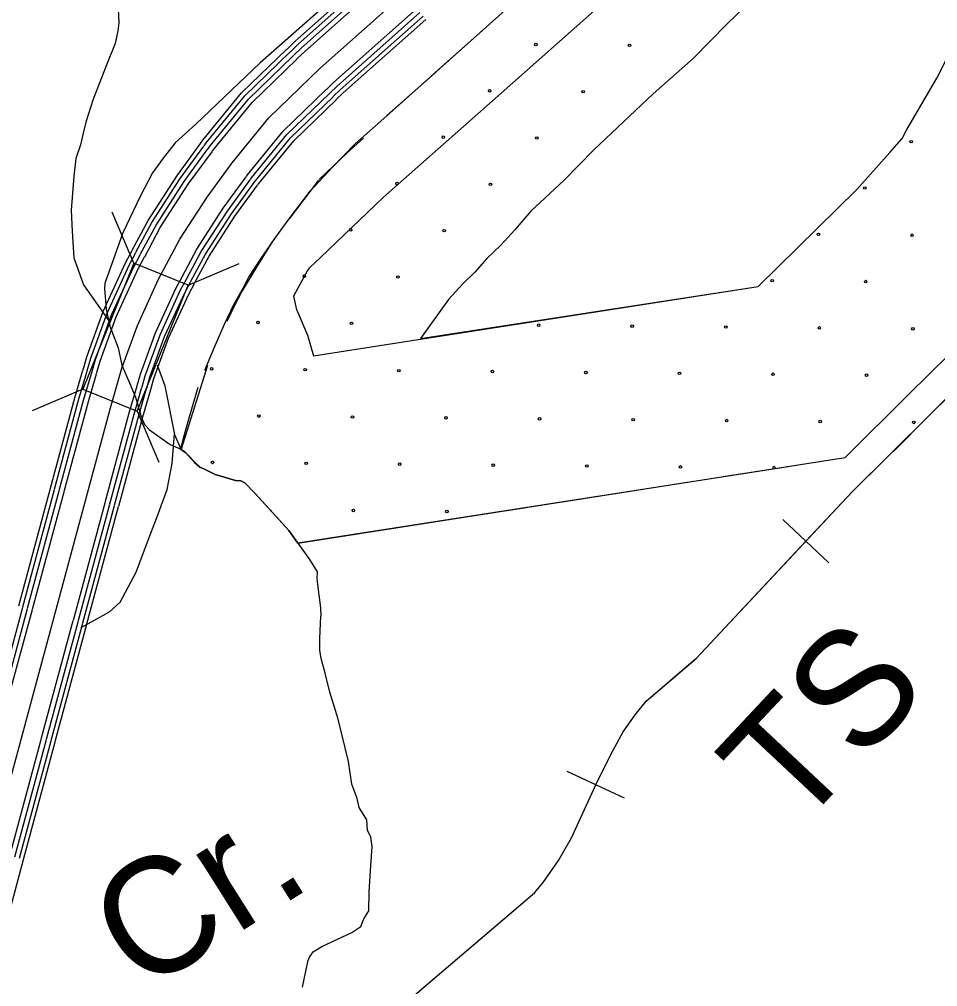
# Model space of a CAD drawing. Extents: x 1551132 to 1791609, y 378168 to 563823.
# Drawn here: x 1601513 to 1605287, y 425432 to 429407 of the extents above; entities that cross this region are included whole.
import ezdxf

# ---------------------------------------------------------------- set-up
doc = ezdxf.new("R2010")
doc.units = 0
for name, color, linetype in [('DESIGN - CONTOURS - Intermediate with optional Text', 7, 'Continuous'), ('DESIGN - DRAINAGE - Bridges and Cross Drains Size Text', 7, 'Continuous'), ('DESIGN - EROSION CONTROL - Devices', 7, 'Continuous'), ('DESIGN - SCRATCH - User 1', 7, 'Continuous'), ('DESIGN - TRANSPORTATION - Text', 7, 'Continuous'), ('DESIGN - VEGETATION - Features with Text', 7, 'Continuous'), ('SURVEY - CENTERLINE - Preliminary Text', 7, 'Continuous'), ('SURVEY - DRAINAGE - Storm Sewer', 7, 'Continuous'), ('SURVEY - VEGETATION - Features with Text', 7, 'Continuous')]:
    doc.layers.add(name, color=color, linetype=linetype)

msp = doc.modelspace()

# ---------------------------------------------------------------- linework, layer by layer
at = {"layer": 'DESIGN - CONTOURS - Intermediate with optional Text'}
for p, q in [((1604840.676, 427173.416), (1604651.014, 427351.254)), ((1604000.595, 426206.39), (1603764.576, 426315.443))]:
    msp.add_line(p, q, dxfattribs=at)
for points in [[(1604294.431, 426780.847), (1604936.699, 427465.899), (1605253.5, 427780.757), (1605586.651, 428107.724), (1605742.464, 428283.046), (1605861.12, 428417.408), (1605920.06, 428528.027), (1606049.216, 428750.75), (1606215.962, 429080.617), (1606762.958, 430257.882), (1607647.847, 432158.09), (1607848.134, 432580.951), (1607923.733, 432743.606), (1607988.789, 432848.034), (1608090.52, 432991.871), (1608427.754, 433450.066)], [(1605206.901, 427734.448), (1605253.5, 427780.757), (1605586.651, 428107.724), (1605671.358, 428203.035)], [(1604745.845, 427262.335), (1604936.699, 427465.899), (1605206.901, 427734.448)], [(1604294.431, 426780.847), (1604745.845, 427262.335)], [(1602513.596, 424865.021), (1603629.854, 425817.888), (1603665.67, 425859.639), (1603729.043, 425950.825), (1603782.45, 426044.169), (1603889.99, 426276.934), (1603953.922, 426404.179), (1603995.062, 426479.681), (1604044.103, 426549.049), (1604088.935, 426604.451), (1604294.431, 426780.847)], [(1603882.59, 426260.917), (1603889.99, 426276.934), (1603953.922, 426404.179), (1603995.062, 426479.681), (1604044.103, 426549.049), (1604088.935, 426604.451), (1604284.514, 426772.339)], [(1604284.514, 426772.339), (1604294.431, 426780.847)], [(1603517.556, 425722.027), (1603629.854, 425817.888), (1603665.67, 425859.639), (1603729.043, 425950.825), (1603782.45, 426044.169), (1603882.59, 426260.917)], [(1603015.576, 425293.524), (1603517.556, 425722.027)]]:
    msp.add_lwpolyline(points, dxfattribs=at)
at = {"layer": 'DESIGN - EROSION CONTROL - Devices'}
for centre in [(1603636.383, 429303.731), (1603636.383, 429303.731), (1604020.936, 429299.998), (1604020.936, 429299.998), (1603445.973, 429113.322), (1603445.973, 429113.322), (1603830.526, 429109.588), (1603830.526, 429109.588), (1603255.563, 428922.912), (1603255.563, 428922.912), (1603640.116, 428919.178), (1603640.116, 428919.178), (1605178.328, 428904.244), (1605178.328, 428904.244), (1603065.153, 428732.502), (1603065.153, 428732.502), (1603449.706, 428728.769), (1603449.706, 428728.769), (1604987.918, 428713.835), (1604987.918, 428713.835), (1602874.744, 428542.093), (1602874.744, 428542.093), (1603259.297, 428538.359), (1603259.297, 428538.359), (1604797.508, 428523.425), (1604797.508, 428523.425), (1605182.061, 428519.691), (1605182.061, 428519.691), (1602684.334, 428351.683), (1602684.334, 428351.683), (1603068.887, 428347.949), (1603068.887, 428347.949), (1604607.099, 428333.015), (1604607.099, 428333.015), (1604991.652, 428329.282), (1604991.652, 428329.282), (1602493.924, 428161.273), (1602493.924, 428161.273), (1602878.477, 428157.54), (1602878.477, 428157.54), (1603647.583, 428150.073), (1603647.583, 428150.073), (1604032.136, 428146.339), (1604032.136, 428146.339), (1604416.689, 428142.605), (1604416.689, 428142.605), (1604801.242, 428138.872), (1604801.242, 428138.872), (1605185.795, 428135.138), (1605185.795, 428135.138), (1602303.515, 427970.863), (1602303.515, 427970.863), (1602688.068, 427967.13), (1602688.068, 427967.13), (1603072.62, 427963.396), (1603072.62, 427963.396), (1603457.173, 427959.663), (1603457.173, 427959.663), (1603841.726, 427955.929), (1603841.726, 427955.929), (1604226.279, 427952.196), (1604226.279, 427952.196), (1604610.832, 427948.462), (1604610.832, 427948.462), (1604995.385, 427944.729), (1604995.385, 427944.729), (1602497.658, 427776.72), (1602497.658, 427776.72), (1602882.211, 427772.987), (1602882.211, 427772.987), (1603266.764, 427769.253), (1603266.764, 427769.253), (1603651.317, 427765.52), (1603651.317, 427765.52), (1604035.87, 427761.786), (1604035.87, 427761.786), (1604420.423, 427758.053), (1604420.423, 427758.053), (1604804.976, 427754.319), (1604804.976, 427754.319), (1605189.528, 427750.585), (1605189.528, 427750.585), (1602307.248, 427586.31), (1602307.248, 427586.31), (1602691.801, 427582.577), (1602691.801, 427582.577), (1603076.354, 427578.843), (1603076.354, 427578.843), (1603460.907, 427575.11), (1603460.907, 427575.11), (1603845.46, 427571.376), (1603845.46, 427571.376), (1604230.013, 427567.643), (1604230.013, 427567.643), (1602885.944, 427388.434), (1602885.944, 427388.434), (1603270.497, 427384.7), (1603270.497, 427384.7)]:
    msp.add_circle(centre, 5.28, dxfattribs=at)
msp.add_arc((1604614.566, 427563.909), 5.28, 312.059033, 245.646336, dxfattribs=at)
at = {"layer": 'DESIGN - SCRATCH - User 1'}
for points in [[(1604549.284, 428309.087), (1604955.858, 428708.106), (1605091.022, 428860.202), (1605141.095, 428916.912), (1605159.328, 428951.13), (1605283.792, 429165.744), (1605432.747, 429460.427), (1605973.835, 430624.982), (1606860.091, 432528.108), (1607060.228, 432950.661), (1607156.917, 433158.708), (1607263.565, 433329.871), (1607384.712, 433501.167), (1607719.196, 433955.646), (1608006.982, 434371.865), (1608012.881, 434380.107), (1608031.631, 434424.842), (1608108.329, 434751.942), (1608447.747, 436366.168)], [(1609118.714, 435333.449), (1608995.85, 434749.059), (1608918.752, 434375.532), (1608853.703, 434147.801), (1608786.246, 433964.655), (1608745.289, 433904.412), (1608574.235, 433654.988), (1608299.591, 433267.003), (1607993.623, 432853.709), (1607933.391, 432754.906), (1607887.617, 432660.929), (1607540.691, 431922.309), (1606822.749, 430394.477), (1606514.372, 429712.492), (1606292.727, 429248.596), (1606109.623, 428873.862), (1605955.434, 428584.687), (1605856.662, 428408.766), (1605668.749, 428201.519), (1605394.097, 427920.769), (1605104.995, 427629.178)], [(1602708.552, 428700.438), (1602800.067, 428799.999), (1602894.356, 428896.877), (1603010.829, 428999.13), (1603559.916, 429491.576), (1603842.785, 429757.975), (1604084.054, 430043.216), (1604225.484, 430226.204), (1604308.682, 430366.133), (1603931.066, 430621.173), (1603888.917, 430653.098), (1603860.001, 430672.382)], [(1604966.925, 430021.933), (1604837.461, 429833.503), (1604707.998, 429665.998), (1604571.342, 429533.395), (1604420.304, 429386.832), (1604283.649, 429247.254), (1604118.219, 429100.691), (1603873.675, 428870.385), (1603751.411, 428744.757), (1603614.748, 428619.137), (1603550.016, 428542.36), (1603492.484, 428479.55), (1603434.943, 428423.715)], [(1602275.937, 427965.802), (1602314.761, 428059.988), (1602356.36, 428154.174), (1602395.184, 428234.901), (1602434.008, 428304.861), (1602456.191, 428347.92), (1602506.107, 428423.264), (1602567.122, 428512.067), (1602622.579, 428587.41), (1602708.552, 428700.438)], [(1603434.943, 428423.715), (1603384.595, 428367.888), (1603334.246, 428319.029), (1603276.705, 428256.219), (1603161.633, 428095.698)], [(1603161.633, 428095.698), (1604549.284, 428309.087)], [(1602657.394, 427254.609), (1602620.262, 427306.702), (1602481.665, 427460.456), (1602440.049, 427502.973), (1602424.125, 427511.157), (1602402.109, 427511.382), (1602318.294, 427536.299), (1602274.478, 427558.8), (1602254.545, 427567.025), (1602232.713, 427585.284), (1602197.08, 427625.735), (1602177.206, 427639.968), (1602187.189, 427685.945), (1602209.38, 427763.98), (1602231.563, 427839.332), (1602248.204, 427895.842)], [(1604673.614, 427568.635), (1602657.394, 427254.609)]]:
    msp.add_lwpolyline(points, dxfattribs=at)
at = {"layer": 'DESIGN - TRANSPORTATION - Text'}
for points in [[(1601918.663, 429448.374), (1601922.113, 429392.223), (1601917.805, 429360.205), (1601907.288, 429308.204), (1601870.364, 429216.401), (1601814.948, 429074.681), (1601786.049, 428984.787), (1601775.591, 428938.802), (1601765.116, 428890.809), (1601744.725, 428835.491), (1601737.533, 428762.206), (1601726.742, 428622.627), (1601730.342, 428535.383), (1601737.533, 428427.205), (1601777.09, 428315.544), (1601877.78, 428172.474)], [(1602079.175, 427987.527), (1602111.541, 427900.284), (1602151.098, 427701.378), (1602177.206, 427639.968), (1602197.08, 427625.735), (1602232.713, 427585.284), (1602254.545, 427567.025), (1602274.478, 427558.8), (1602318.294, 427536.299), (1602402.109, 427511.382), (1602424.125, 427511.157), (1602440.049, 427502.973), (1602481.665, 427460.456), (1602620.262, 427306.702), (1602705.16, 427187.582), (1602736.692, 427137.156), (1602736.401, 427107.096), (1602751.25, 426988.693), (1602752.925, 426954.609)], [(1601767.323, 426907.157), (1601883.212, 426972.134), (1601926.994, 427012.118), (1601993.951, 427134.563), (1602035.159, 427249.516), (1602081.516, 427366.97), (1602120.149, 427474.422), (1602140.748, 427581.884), (1602151.048, 427704.328)], [(1602676.384, 425429.761), (1602695.801, 425521.63), (1602700.075, 425539.597), (1602706.284, 425553.531), (1602720.617, 425575.348), (1602756.924, 425596.824), (1602879.746, 425655.033), (1602916.087, 425678.517), (1602928.57, 425710.377), (1602949.086, 425744.119), (1602950.295, 425822.246), (1602957.928, 425928.324), (1602963.161, 426008.384), (1602957.761, 426046.535), (1602944.203, 426074.795), (1602940.862, 426116.929), (1602909.663, 426167.497), (1602902.254, 426205.681), (1602879.18, 426264.141), (1602866.614, 426356.502), (1602823.357, 426531.49), (1602789.091, 426642.218), (1602770.316, 426720.653), (1602753.258, 426781.021), (1602747.792, 426815.172), (1602748.533, 426863.248), (1602752.925, 426954.609)]]:
    msp.add_lwpolyline(points, dxfattribs=at)
at = {"layer": 'SURVEY - CENTERLINE - Preliminary Text'}
for points in [[(1601040.98, 424673.207), (1601887.204, 427811.148), (1601934.695, 427973.477), (1601998.094, 428149.24), (1602085.65, 428339.637), (1602173.198, 428503.674), (1602284.904, 428676.504), (1602387.551, 428817.108), (1602538.498, 429001.654), (1602750.06, 429206.402), (1603381.545, 429767.533), (1603455.544, 429835.027), (1603524.984, 429902.404), (1603592.916, 429968.314), (1603654.806, 430038.616), (1603724.238, 430114.776), (1603836.802, 430255.738), (1603962.307, 430424.334), (1604041.88, 430546.104)], [(1602613.388, 429284.92), (1602647.054, 429317.496), (1602990.605, 429622.771)], [(1602625.555, 429272.345), (1602658.954, 429304.662), (1603002.229, 429609.687)], [(1602639.463, 429257.969), (1602672.553, 429289.987), (1603015.512, 429594.737)], [(1602654.221, 429244.027), (1602686.345, 429275.112), (1603029.67, 429580.186)], [(1602775.518, 429118.674), (1602804.975, 429147.175), (1603145.526, 429449.783)], [(1602789.626, 429104.091), (1602818.775, 429132.3), (1603159, 429434.624)], [(1602803.534, 429089.723), (1602832.375, 429117.633), (1603172.283, 429419.674)], [(1602815.7, 429077.148), (1602844.274, 429104.799), (1603183.908, 429406.59)], [(1602258.33, 428896.976), (1602267.679, 428909.793), (1602426.834, 429104.374), (1602612.73, 429284.278)], [(1602272.463, 428886.66), (1602281.529, 428899.085), (1602439.742, 429092.507), (1602624.896, 429271.703)], [(1602288.612, 428874.868), (1602297.354, 428886.843), (1602454.483, 429078.94), (1602638.804, 429257.336)], [(1602305.537, 428863.651), (1602313.412, 428874.434), (1602469.433, 429065.189), (1602653.562, 429243.386)], [(1602446.392, 428760.765), (1602451.45, 428767.69), (1602598.03, 428946.895), (1602774.868, 429118.041)], [(1602462.775, 428748.798), (1602467.508, 428755.281), (1602612.98, 428933.136), (1602788.967, 429103.466)], [(1602478.924, 428736.997), (1602483.333, 428743.039), (1602627.721, 428919.577), (1602802.875, 429089.09)], [(1602493.049, 428726.68), (1602497.182, 428732.331), (1602640.629, 428907.702), (1602815.05, 429076.515)], [(1601977.078, 428457.881), (1602042.559, 428580.576), (1602160.04, 428762.348), (1602257.788, 428896.243)], [(1601992.511, 428449.64), (1602057.651, 428571.693), (1602174.465, 428752.423), (1602271.921, 428885.918)], [(1602010.16, 428440.223), (1602074.9, 428561.543), (1602190.948, 428741.089), (1602288.079, 428874.126)], [(1602028.476, 428431.489), (1602092.4, 428551.242), (1602207.672, 428729.597), (1602304.987, 428862.901)], [(1602182.364, 428349.345), (1602242.846, 428462.673), (1602351.477, 428630.745), (1602445.867, 428760.04)], [(1602200.256, 428339.795), (1602260.338, 428452.373), (1602368.193, 428619.244), (1602462.25, 428748.081)], [(1602217.897, 428330.378), (1602277.587, 428442.223), (1602384.685, 428607.911), (1602478.399, 428736.289)], [(1602233.338, 428322.136), (1602292.687, 428433.331), (1602399.109, 428597.994), (1602492.532, 428725.972)], [(1601774.915, 427966.768), (1601790.64, 428020.486), (1601857.797, 428206.683), (1601949.911, 428406.997), (1601976.644, 428457.081)], [(1601791.715, 427961.86), (1601807.281, 428015.053), (1601874.005, 428200.05), (1601965.594, 428399.213), (1601992.077, 428448.84)], [(1601810.906, 427956.243), (1601826.306, 428008.853), (1601892.529, 428192.466), (1601983.519, 428390.321), (1602009.727, 428439.423)], [(1601830.631, 427951.401), (1601845.589, 428002.553), (1601911.321, 428184.774), (1602001.702, 428381.304), (1602028.06, 428430.681)], [(1601998.043, 427902.434), (1602011.493, 427948.418), (1602072.892, 428118.614), (1602158.015, 428303.719), (1602181.931, 428348.537)], [(1602017.51, 427896.733), (1602030.784, 427942.126), (1602091.675, 428110.922), (1602176.189, 428294.702), (1602199.822, 428338.978)], [(1602036.709, 427891.117), (1602049.809, 427935.918), (1602110.199, 428103.339), (1602194.114, 428285.802), (1602217.472, 428329.562)], [(1602053.5, 427886.208), (1602066.458, 427930.484), (1602126.407, 428096.697), (1602209.789, 428278.019), (1602232.905, 428321.32)], [(1601641.218, 427480.706), (1601741.383, 427852.14), (1601774.657, 427965.885)], [(1601658.118, 427476.147), (1601758.232, 427847.399), (1601791.457, 427960.977)], [(1601677.426, 427470.939), (1601777.482, 427841.99), (1601810.648, 427955.36)], [(1601697.242, 427466.53), (1601797.015, 427836.498), (1601830.372, 427950.543)], [(1601865.655, 427421.112), (1601964.944, 427789.297), (1601997.785, 427901.559)], [(1601885.237, 427415.829), (1601984.469, 427783.805), (1602017.251, 427895.867)], [(1601904.545, 427410.621), (1602003.727, 427778.397), (1602036.451, 427890.25)], [(1601921.445, 427406.062), (1602020.576, 427773.655), (1602053.242, 427885.333)], [(1601510.788, 426997.068), (1601640.985, 427479.831)], [(1601527.687, 426992.509), (1601657.884, 427475.272)], [(1601546.995, 426987.301), (1601677.192, 427470.064)], [(1601566.82, 426982.892), (1601697.008, 427465.655)], [(1601735.232, 426937.475), (1601865.421, 427420.237)], [(1601754.815, 426932.191), (1601885.004, 427414.954)], [(1601774.123, 426926.983), (1601904.312, 427409.746)], [(1601791.023, 426922.424), (1601921.212, 427405.187)], [(1601397.265, 426508.863), (1601527.454, 426991.626)], [(1601416.573, 426503.655), (1601546.762, 426986.418)], [(1601436.389, 426499.246), (1601566.578, 426982.017)], [(1601604.802, 426453.829), (1601734.991, 426936.6)], [(1601624.385, 426448.545), (1601754.573, 426931.316)], [(1601643.692, 426443.337), (1601773.881, 426926.108)], [(1601660.592, 426438.778), (1601790.781, 426921.549)], [(1601474.379, 425970.191), (1601604.568, 426452.954)], [(1601493.962, 425964.907), (1601624.151, 426447.67)], [(1601513.27, 425959.699), (1601643.459, 426442.462)], [(1601530.17, 425955.14), (1601660.359, 426437.903)], [(1601399.739, 425471.494), (1601529.936, 425954.265)]]:
    msp.add_lwpolyline(points, dxfattribs=at)
at = {"layer": 'SURVEY - DRAINAGE - Storm Sewer'}
for p, q in [((1601983.586, 428404.997), (1601894.855, 428614.077)), ((1602206.98, 428314.736), (1602416.042, 428403.472)), ((1601774.415, 427887.133), (1601565.337, 427798.397)), ((1601997.777, 427796.906), (1602086.533, 427587.859))]:
    msp.add_line(p, q, dxfattribs=at)
msp.add_lwpolyline([(1601774.415, 427887.133), (1601997.777, 427796.906), (1602206.98, 428314.736), (1601983.586, 428404.997)], close=True, dxfattribs=at)
at = {"layer": 'SURVEY - VEGETATION - Features with Text'}
for points in [[(1604549.284, 428309.087), (1604955.858, 428708.106), (1605091.022, 428860.202), (1605141.095, 428916.912), (1605159.328, 428951.13), (1605283.792, 429165.744), (1605432.747, 429460.427), (1605973.835, 430624.982), (1606860.091, 432528.108), (1607060.228, 432950.661), (1607156.917, 433158.708), (1607263.565, 433329.871), (1607384.712, 433501.167), (1607719.196, 433955.646), (1608006.982, 434371.865), (1608012.881, 434380.107), (1608031.631, 434424.842), (1608108.329, 434751.942), (1608447.747, 436366.168)], [(1604906.75, 427605.794), (1605168.944, 427866.385), (1605499.437, 428190.735), (1605652.391, 428362.848), (1605761.564, 428486.476), (1605814.871, 428586.529), (1605943.385, 428808.126), (1606107.665, 429133.135), (1606653.844, 430308.641), (1607538.925, 432209.25), (1607739.195, 432632.069), (1607817.702, 432800.999), (1607888.517, 432914.652), (1607992.931, 433062.289), (1608329.782, 433519.976), (1608620.25, 433940.096), (1608676.382, 434018.415), (1608705.132, 434091.533), (1608747.514, 434192.653), (1608840.479, 434589.138), (1609022.833, 435456.361)], [(1603850.46, 430512.336), (1603819.794, 430468.019), (1603711.071, 430338.64), (1603592.007, 430204.92), (1603416.853, 430038.132), (1602901.023, 429580.553), (1602502.566, 429228.369), (1602238.947, 428976.454), (1602154.082, 428898.935), (1602104.858, 428835.816), (1602060.776, 428775.573), (1602010.644, 428681.987), (1601938.587, 428530.225), (1601867.68, 428330.153), (1601864.272, 428321.578)], [(1604492.903, 430326.882), (1604467.179, 430085.551), (1604416.538, 430012.365), (1604278.325, 429847.886), (1604131.561, 429683.065), (1603924.441, 429485.826), (1603398.195, 429019.014), (1603010.153, 428676.038), (1602750.976, 428428.364), (1602706.577, 428387.813), (1602703.31, 428383.622), (1602697.052, 428375.071), (1602640.587, 428269.669)], [(1603417.261, 429361.539), (1603236.457, 429201.16), (1603219.232, 429185.935)], [(1603221.541, 429187.118), (1603023.728, 429012.288)], [(1602927.497, 428918.211), (1602861.732, 428860.084), (1602744.976, 428748.523)], [(1602742.085, 428746.073), (1602622.196, 428587.727)], [(1602563.047, 428507.65), (1602548.873, 428488.283), (1602487.341, 428388.813), (1602422.609, 428280.644)], [(1601864.272, 428321.578), (1601863.43, 428300.577), (1601870.613, 428216.333), (1601885.205, 428146.532), (1601918.904, 428057.471), (1601934.212, 427985.161), (1601965.527, 427912.692), (1601990.969, 427854.307), (1602008.393, 427794.006), (1602014.201, 427773.897)], [(1602722.635, 428023.904), (1604549.284, 428309.087)], [(1602424.35, 428283.135), (1602398.209, 428234.334), (1602365.443, 428165.324)], [(1602640.587, 428269.669), (1602652.403, 428213.859), (1602653.52, 428211.267), (1602697.952, 428109.298), (1602722.635, 428023.904)], [(1602285.953, 427984.469), (1602178.072, 427640.31)], [(1602012.435, 427777.955), (1602028.093, 427741.721), (1602047.892, 427719.47), (1602133.373, 427660.469), (1602177.206, 427639.968), (1602197.08, 427625.735), (1602232.713, 427585.284), (1602254.545, 427567.025), (1602274.478, 427558.8), (1602318.294, 427536.299), (1602402.109, 427511.382), (1602424.125, 427511.157), (1602440.049, 427502.973), (1602481.665, 427460.456), (1602620.262, 427306.702), (1602657.394, 427254.609)], [(1602177.981, 427639.41), (1602197.08, 427625.735), (1602241.004, 427580.984)], [(1602657.394, 427254.609), (1604906.75, 427605.794)], [(1604406.17, 427527.642), (1604672.264, 427569.185)], [(1602332.527, 427532.066), (1602402.109, 427511.382), (1602424.125, 427511.157), (1602440.049, 427502.973), (1602481.665, 427460.456), (1602543.255, 427392.129)], [(1603997.138, 427463.782), (1604257.965, 427504.499)], [(1603736.302, 427423.055), (1603997.138, 427463.782)], [(1602543.255, 427392.129), (1602620.262, 427306.702), (1602657.394, 427254.609)], [(1603327.262, 427359.195), (1603588.097, 427399.913)], [(1603066.426, 427318.469), (1603327.262, 427359.195)], [(1602657.394, 427254.609), (1602918.23, 427295.335)]]:
    msp.add_lwpolyline(points, dxfattribs=at)

# ---------------------------------------------------------------- texts
at = {"layer": 'DESIGN - DRAINAGE - Bridges and Cross Drains Size Text'}
msp.add_text('Cr.', height=474.9959, rotation=32.249822, dxfattribs=at).set_placement((1602011.283, 425397.643))
at = {"layer": 'DESIGN - VEGETATION - Features with Text'}
msp.add_text('TS', height=475.0017, rotation=46.846356, dxfattribs=at).set_placement((1604705.471, 426061.303))

doc.saveas('drawing.dxf')
